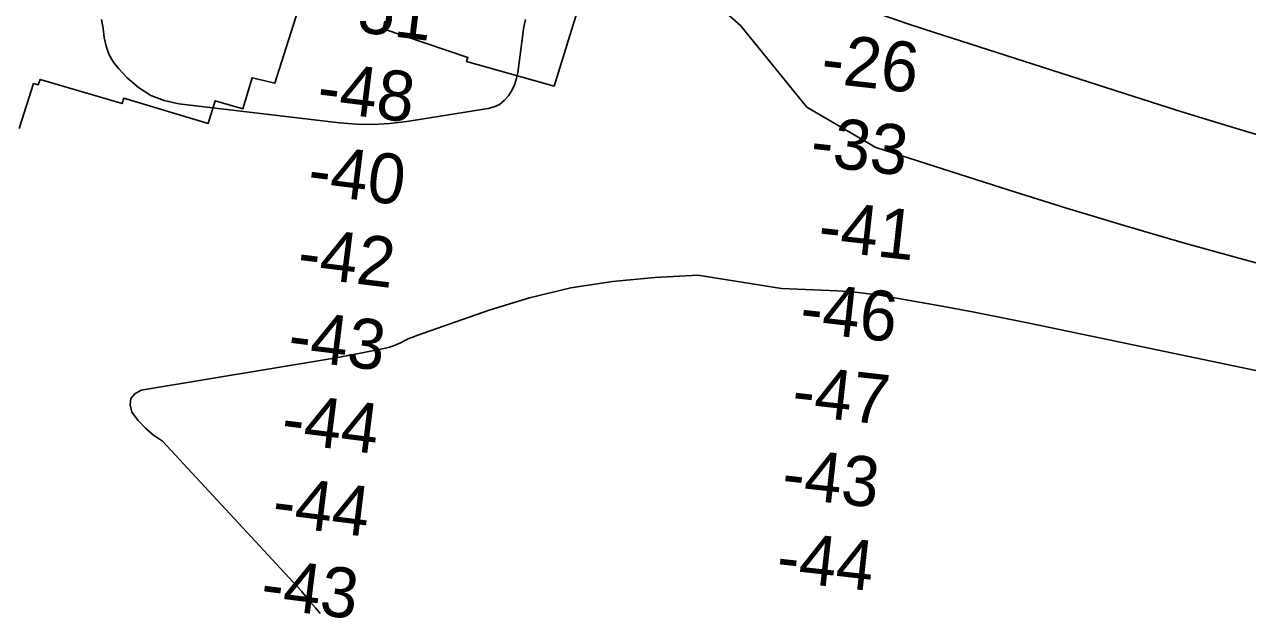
# Model space of a CAD drawing. Extents: x 3219052 to 3256913, y 800770 to 826146.
# Drawn here: x 3240658 to 3242127, y 813580 to 814283 of the extents above; entities that cross this region are included whole.
import ezdxf

# ---------------------------------------------------------------- set-up
doc = ezdxf.new("R2010")
doc.units = 0
for name, color, linetype in [('V-RIVR-RANG', 7, 'Continuous'), ('V-RRAP-RVMT', 7, 'Continuous'), ('V-TOPO-DPTH', 7, 'Continuous'), ('V-TOPO-MAJR', 7, 'Continuous'), ('V-TOPO-MINR', 7, 'Continuous')]:
    doc.layers.add(name, color=color, linetype=linetype)

msp = doc.modelspace()

# ---------------------------------------------------------------- linework, layer by layer
at = {"layer": 'V-RRAP-RVMT'}
for points in [[(3241091.2, 814286.8), (3241089, 814277.7), (3241190.9, 814243.5), (3241189.1, 814238.7), (3241294.3, 814209.1), (3241405.3, 814567.2)], [(3240669.3, 814212.3), (3240675, 814210.5), (3240677.1, 814217.1), (3240775.6, 814188), (3240777.6, 814194.6), (3240879.1, 814164.1), (3240887.4, 814191.3), (3240920.5, 814181.7), (3240931.9, 814219.1), (3240959, 814212.4), (3240992.3, 814317.3)], [(3240652.2, 814158.1), (3240669.3, 814212.3)]]:
    msp.add_lwpolyline(points, dxfattribs=at)
at = {"layer": 'V-TOPO-DPTH'}
for points in [[(3241597.7, 814183.7), (3241518.1, 814281.9), (3241415.7, 814372)], [(3241415.7, 814372), (3241518.1, 814281.9), (3241597.7, 814183.7)], [(3242140.4, 814149.9), (3242113.6, 814158.1), (3242104.4, 814160.9), (3242073.1, 814170.5), (3242041.8, 814180.2), (3242010.5, 814190), (3241979.3, 814200), (3241738.8, 814277.4), (3241717.9, 814284.2), (3241697.1, 814291.3), (3241676.4, 814298.6), (3241655.8, 814306.2), (3241647.1, 814309.4), (3241622.1, 814318.4), (3241616.8, 814320.1)], [(3241616.8, 814320.1), (3241622.1, 814318.4), (3241647.1, 814309.4), (3241655.8, 814306.2), (3241676.4, 814298.6), (3241697.1, 814291.3), (3241717.9, 814284.2), (3241738.8, 814277.4), (3241979.3, 814200), (3242010.5, 814190), (3242041.8, 814180.2), (3242073.1, 814170.5), (3242104.4, 814160.9), (3242113.6, 814158.1), (3242140.4, 814149.9)], [(3242180.2, 813985.1), (3242118.1, 814002), (3242048.4, 814021.4), (3241978.9, 814041.5), (3241909.7, 814062.5), (3241840.7, 814084.1), (3241680.8, 814135.4), (3241597.7, 814183.7)], [(3241597.7, 814183.7), (3241680.8, 814135.4), (3241840.7, 814084.1), (3241909.7, 814062.5), (3241978.9, 814041.5), (3242048.4, 814021.4), (3242118.1, 814002), (3242180.2, 813985.1)]]:
    msp.add_lwpolyline(points, dxfattribs=at)
at = {"layer": 'V-TOPO-MAJR'}
for points in [[(3240750.8, 814289), (3240752.8, 814278.3), (3240754.3, 814267.5), (3240756.4, 814257), (3240759.8, 814247.2), (3240765.1, 814238.1), (3240771.6, 814229.7), (3240781.8, 814218.9), (3240795.4, 814207.3), (3240810, 814197.9), (3240826.3, 814191.7), (3240843.7, 814187.8), (3241036.9, 814164.9), (3241057.1, 814163.3), (3241077.2, 814162.9)], [(3240750.8, 814289), (3240752.8, 814278.3), (3240754.3, 814267.5), (3240756.4, 814257), (3240759.8, 814247.2), (3240765.1, 814238.1), (3240771.6, 814229.7), (3240781.8, 814218.9), (3240795.4, 814207.3), (3240810, 814197.9), (3240826.3, 814191.7), (3240843.7, 814187.8), (3241036.9, 814164.9), (3241057.1, 814163.3), (3241077.2, 814162.9), (3241097.3, 814164.1), (3241117.4, 814166.4), (3241215.2, 814181.9), (3241222.4, 814183.9), (3241229, 814187), (3241234.6, 814191.6), (3241239.7, 814197.2), (3241243.6, 814203.8), (3241246.9, 814210.7)], [(3241077.2, 814162.9), (3241097.3, 814164.1), (3241117.4, 814166.4), (3241215.2, 814181.9), (3241222.4, 814183.9), (3241229, 814187), (3241234.6, 814191.6), (3241239.7, 814197.2), (3241243.6, 814203.8), (3241246.9, 814210.7), (3241249.1, 814218), (3241250.7, 814225.5), (3241256.4, 814267.8), (3241257.4, 814274.8), (3241258.6, 814281.8), (3241259.9, 814288.8)], [(3241246.9, 814210.7), (3241249.1, 814218), (3241250.7, 814225.5), (3241256.4, 814267.8), (3241257.4, 814274.8), (3241258.6, 814281.8), (3241259.9, 814288.8)], [(3241567.4, 813966.1), (3241466.9, 813982.1), (3241415.2, 813979.4), (3241364.5, 813974.6), (3241314.3, 813967), (3241265, 813955), (3241216.3, 813940.2), (3241129.4, 813909.6), (3241124.6, 813907.8), (3241119.9, 813905.9), (3241115.3, 813903.7), (3241110.7, 813901.4), (3241106.2, 813899.2), (3241101.5, 813897.2), (3241096.7, 813895.7), (3241091.8, 813894.5), (3241063.9, 813888.7), (3241055.6, 813887.1), (3241047.2, 813885.5), (3241038.8, 813883.9), (3241030.4, 813882.5), (3240798.7, 813843.9), (3240790.9, 813839.5), (3240786, 813834), (3240785.2, 813826.5), (3240787.3, 813817.8), (3240795.1, 813807.6), (3240803.6, 813798.3), (3240813.4, 813790.2), (3240824.1, 813783), (3240991.5, 813602.3), (3240992.3, 813601.3), (3241002, 813589.4), (3241007.7, 813582.6), (3241013.6, 813575.8)], [(3242246.2, 813844.8), (3241864.9, 813924.4), (3241830.8, 813931.3), (3241796.7, 813938), (3241762.5, 813944.3), (3241728.3, 813950.4), (3241684.9, 813957.9), (3241672.3, 813959.8), (3241659.6, 813961.4), (3241646.9, 813962.5), (3241634.2, 813963.3), (3241567.4, 813966.1)]]:
    msp.add_lwpolyline(points, dxfattribs=at)
at = {"layer": 'V-TOPO-MINR'}
for points in [[(3241597.7, 814183.7), (3241518.1, 814281.9), (3241415.7, 814372)], [(3242140.4, 814149.9), (3242113.6, 814158.1), (3242104.4, 814160.9), (3242073.1, 814170.5), (3242041.8, 814180.2), (3242010.5, 814190), (3241979.3, 814200), (3241738.8, 814277.4), (3241717.9, 814284.2), (3241697.1, 814291.3), (3241676.4, 814298.6), (3241655.8, 814306.2), (3241647.1, 814309.4), (3241622.1, 814318.4), (3241616.8, 814320.1)], [(3241597.7, 814183.7), (3241680.8, 814135.4), (3241840.7, 814084.1), (3241909.7, 814062.5), (3241978.9, 814041.5), (3242048.4, 814021.4), (3242118.1, 814002), (3242180.2, 813985.1)]]:
    msp.add_lwpolyline(points, dxfattribs=at)

# ---------------------------------------------------------------- texts
at = {"layer": 'V-RIVR-RANG'}
for s, rotation, p in [('-51', 352.898, (3241029.8, 814277.5)), ('-26', 353.6298, (3241613.3, 814213.4)), ('-48', 352.898, (3241007.9, 814179.5)), ('-33', 353.6298, (3241600.5, 814114.2)), ('-40', 352.898, (3240996.8, 814080.1)), ('-41', 353.6298, (3241609.7, 814012.6)), ('-42', 352.898, (3240984.3, 813980.9)), ('-46', 353.6298, (3241587.8, 813914.4)), ('-43', 352.898, (3240972.9, 813881.5)), ('-47', 353.6298, (3241578.3, 813814.9)), ('-44', 352.898, (3240965.1, 813781.7)), ('-43', 353.6298, (3241566.1, 813715.6)), ('-44', 352.898, (3240954.2, 813682.3)), ('-44', 353.6298, (3241559.7, 813615.7)), ('-43', 352.898, (3240940.3, 813583.3))]:
    msp.add_text(s, height=60, rotation=rotation, dxfattribs=at).set_placement(p)

doc.saveas('drawing.dxf')
